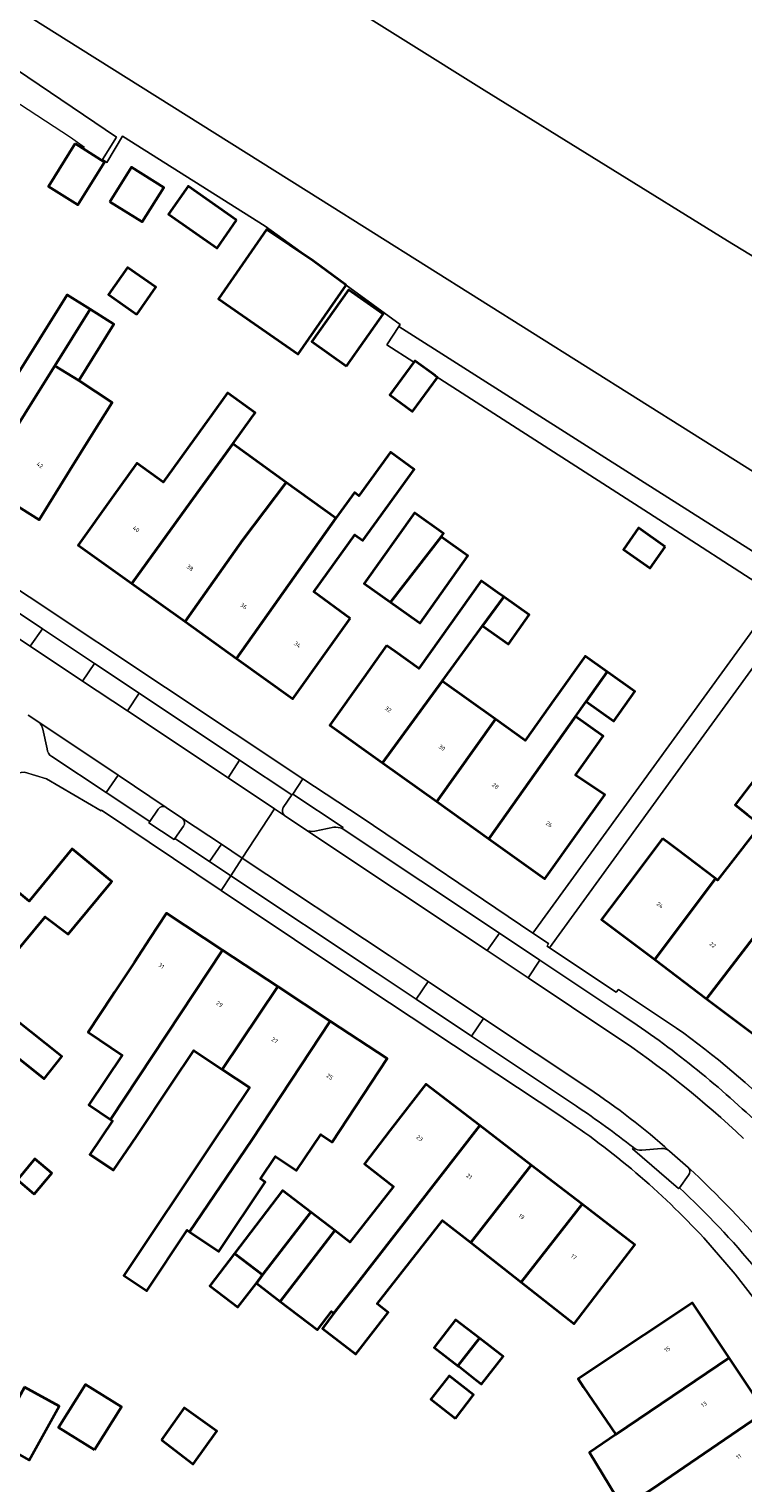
# Model space of a CAD drawing. Header units: metres. Extents: x 197700 to 204338, y 317132 to 325229.
# Tile 490 of 656: x 201094 to 201155, y 319847 to 319972. Entities that reach past the tile are written whole.
import ezdxf
from ezdxf.enums import TextEntityAlignment as Align

# ---------------------------------------------------------------- set-up
doc = ezdxf.new("R2010")
doc.units = ezdxf.units.M
for name, color, linetype, lineweight in [('B-WE-GR-BEPLANTING_CULTUUR_BODEMBEDEKKER-GV', 90, 'Continuous', 18), ('B-WE-GR-BEPLANTING_CULTUUR_BOSPLANTSOEN-GV', 90, 'Continuous', 18), ('B-WE-IE-TERREINAFSCHEIDING_KUNSTMATIG_HEKWERK-G', 20, 'IE-TERREINAFSCHEIDING-KUNSTMATIG', 18), ('B-WE-OG-BEBOUWING-GV', 7, 'Continuous', 35), ('B-WE-OG-BEBOUWING-T18', 10, 'Continuous', 18), ('B-WE-OG-TERREIN_ERF-GV', 7, 'Continuous', 18), ('B-WE-VH-VERHARDING_BETONSTRAATSTEEN-GV', 252, 'Continuous', 18), ('B-WE-VH-VERHARDING_OPEN-GV', 252, 'Continuous', 18), ('B-WE-VH-VERHARDING_TEGEL-GV', 252, 'Continuous', 18)]:
    doc.layers.add(name, color=color, linetype=linetype, lineweight=lineweight)
doc.styles.add('NLCS-ISO-M200-T18', font='NLCS-ISO.ttf', dxfattribs={"height": 0.36})
doc.linetypes.add('IE-TERREINAFSCHEIDING-KUNSTMATIG', pattern='A,4,[82,NLCS.SHX,S=0.75,R=90,X=0,Y=0],4,-2', length=10)

msp = doc.modelspace()

# ---------------------------------------------------------------- linework, layer by layer
at = {"layer": 'B-WE-GR-BEPLANTING_CULTUUR_BODEMBEDEKKER-GV'}
for points in [[(201120.914, 319903.349), (201120.98, 319903.44), (201116.679, 319906.281), (201116.594, 319906.228), (201115.868, 319905.131)], [(201105.154, 319905.011), (201104.445, 319903.949), (201104.375, 319903.824), (201106.541, 319902.401), (201106.599, 319902.484), (201107.329, 319903.533)], [(201107.25, 319904.211), (201105.852, 319905.154)], [(201115.979, 319904.453), (201117.8, 319903.241)], [(201118.568, 319903.121), (201120.194, 319903.475)], [(201145.822, 319876.045), (201145.748, 319875.942), (201149.685, 319872.539), (201149.756, 319872.615)], [(201148.239, 319875.959), (201146.557, 319875.82)], [(201150.522, 319874.342), (201148.916, 319875.755)], [(201149.756, 319872.615), (201150.544, 319873.676)]]:
    msp.add_lwpolyline(points, dxfattribs=at)
for points in [[(201105.852, 319905.154, 0.4060162), (201105.154, 319905.011)], [(201107.329, 319903.533, 0.3819757), (201107.25, 319904.211)], [(201115.868, 319905.131, 0.3642039), (201115.979, 319904.453)], [(201117.8, 319903.241, 0.1907402), (201118.568, 319903.121)], [(201120.194, 319903.475, -0.047234), (201120.914, 319903.349)], [(201146.557, 319875.82, -0.2139632), (201145.822, 319876.045)], [(201148.916, 319875.755, 0.1981859), (201148.239, 319875.959)], [(201150.544, 319873.676, 0.3813622), (201150.522, 319874.342)]]:
    msp.add_lwpolyline(points, format="xyb", dxfattribs=at)
at = {"layer": 'B-WE-GR-BEPLANTING_CULTUUR_BOSPLANTSOEN-GV'}
msp.add_lwpolyline([(201187.066, 319914.375), (201119.044, 319957.157), (201097.297, 319970.834), (201046.152, 320003.001), (201044.096, 320000.143), (201044.773, 319999.698), (201051.005, 319995.466), (201054.958, 319993.492), (201054.868, 319990.427), (201059.666, 319987.131), (201060.065, 319989.504), (201088.333, 319971.455), (201101.609, 319962.507), (201100.401, 319960.578), (201100.786, 319960.322), (201102.119, 319962.576), (201114.327, 319954.876), (201118.417, 319951.903), (201121.249, 319949.845), (201125.88, 319946.479), (201125.761, 319946.297), (201146.739, 319932.949), (201172.433, 319916.657)], dxfattribs=at)
at = {"layer": 'B-WE-IE-TERREINAFSCHEIDING_KUNSTMATIG_HEKWERK-G'}
for points in [[(201038.928, 320017.028), (201060.561, 320002.741), (201086.665, 319985.736), (201091.745, 319992.432), (201112.949, 319979.13), (201133.045, 319966.528), (201153.886, 319953.637), (201172.701, 319942.149), (201184.707, 319953.401)], [(201092.638, 319965.782), (201097.653, 319962.503), (201098.869, 319961.651)], [(201118.417, 319951.903), (201114.327, 319954.876), (201102.119, 319962.576), (201100.786, 319960.322), (201100.401, 319960.578)], [(201125.761, 319946.297), (201125.88, 319946.479), (201121.249, 319949.845)]]:
    msp.add_lwpolyline(points, dxfattribs=at)
at = {"layer": 'B-WE-OG-BEBOUWING-GV'}
for points in [[(201098.065, 319961.94), (201095.768, 319958.276), (201098.278, 319956.703), (201100.575, 319960.367)], [(201101.033, 319956.969), (201103.786, 319955.242), (201105.638, 319958.196), (201102.884, 319959.922)], [(201111.879, 319955.401), (201107.724, 319958.305), (201106.049, 319955.908), (201110.204, 319953.005)], [(201121.249, 319949.845), (201118.417, 319951.903), (201114.425, 319954.583), (201110.319, 319948.669), (201117.144, 319943.93)], [(201103.334, 319947.331), (201104.958, 319949.657), (201102.537, 319951.349), (201100.912, 319949.023)], [(201099.346, 319947.768), (201097.369, 319949.002), (201092.639, 319941.42), (201089.968, 319943.087), (201089.877, 319943.143), (201085.347, 319935.747), (201090.013, 319932.851), (201094.566, 319940.102), (201096.335, 319942.939)], [(201121.29, 319942.899), (201124.422, 319947.343), (201121.437, 319949.446), (201118.305, 319945.003)], [(201099.346, 319947.768), (201096.335, 319942.939), (201098.38, 319941.664), (201101.377, 319946.501)], [(201094.566, 319940.102), (201090.013, 319932.851), (201094.981, 319929.767), (201097.618, 319934.015), (201099.489, 319937.029), (201101.219, 319939.796), (201098.38, 319941.664), (201096.335, 319942.939)], [(201127.042, 319943.257), (201124.975, 319940.443), (201126.917, 319939.015), (201129.064, 319941.936), (201128.864, 319942.084), (201128.854, 319942.09), (201127.121, 319943.364)], [(201102.901, 319924.314), (201107.943, 319931.277), (201111.55, 319936.267), (201113.145, 319938.474), (201113.461, 319938.911), (201111.097, 319940.618), (201109.582, 319938.52), (201109.489, 319938.391), (201105.585, 319932.984), (201103.333, 319934.614), (201101.222, 319931.665), (201098.312, 319927.599)], [(201107.943, 319931.277), (201102.901, 319924.314), (201107.464, 319921.048), (201112.416, 319928.039), (201116.12, 319932.963), (201111.55, 319936.267)], [(201121.584, 319921.302), (201118.479, 319923.598), (201122.004, 319928.468), (201122.67, 319927.986), (201125.573, 319931.996), (201127.074, 319934.069), (201125.038, 319935.543), (201122.345, 319931.823), (201121.956, 319932.105), (201120.377, 319929.884), (201111.858, 319917.903), (201116.681, 319914.451), (201119.591, 319918.517)], [(201112.416, 319928.039), (201107.464, 319921.048), (201111.858, 319917.903), (201120.377, 319929.884), (201116.12, 319932.963)], [(201125.054, 319922.707), (201129.368, 319928.305), (201129.567, 319928.585), (201127.092, 319930.345), (201122.8, 319924.31)], [(201148.548, 319927.45), (201146.266, 319929.059), (201144.974, 319927.227), (201147.257, 319925.618)], [(201125.054, 319922.707), (201127.307, 319921.105), (201127.576, 319920.913), (201131.669, 319926.669), (201129.368, 319928.305)], [(201124.714, 319919.007), (201122.756, 319916.265), (201119.851, 319912.197), (201124.362, 319908.975), (201129.458, 319915.946), (201132.929, 319920.694), (201134.74, 319923.171), (201134.208, 319923.549), (201132.801, 319924.549), (201127.481, 319917.045), (201125.446, 319918.488)], [(201132.929, 319920.694), (201135.143, 319919.119), (201136.921, 319921.619), (201134.74, 319923.171)], [(201143.577, 319916.76), (201141.696, 319918.098), (201139.21, 319914.603), (201139.144, 319914.51), (201136.569, 319910.889), (201134.024, 319912.699), (201129, 319905.663), (201133.469, 319902.471), (201140.859, 319912.918), (201141.777, 319914.215)], [(201143.653, 319916.706), (201143.577, 319916.76), (201141.777, 319914.215), (201144.159, 319912.53), (201145.962, 319915.065)], [(201129.458, 319915.946), (201124.362, 319908.975), (201129, 319905.663), (201134.024, 319912.699)], [(201133.469, 319902.471), (201138.252, 319899.054), (201141.158, 319903.123), (201143.373, 319906.224), (201140.882, 319907.922), (201143.238, 319911.235), (201140.859, 319912.918)], [(201156.711, 319903.654), (201158.487, 319905.932), (201156.28, 319907.657), (201154.529, 319905.358), (201155.556, 319904.558)], [(201158.505, 319905.918), (201158.487, 319905.932), (201156.711, 319903.654), (201154.721, 319901.109), (201153.02, 319898.934), (201152.846, 319899.066), (201147.65, 319892.128), (201152.08, 319888.783), (201157.348, 319895.66), (201157.281, 319895.71), (201160.872, 319900.302), (201161.478, 319901.076), (201158.786, 319903.182), (201160.007, 319904.744)], [(201098.002, 319894.959), (201101.193, 319898.809), (201097.821, 319901.604), (201094.12, 319897.138), (201092.218, 319898.714), (201090.421, 319896.546), (201087.045, 319899.351), (201083.304, 319894.841), (201090.088, 319889.277), (201095.51, 319895.804), (201097.467, 319894.314)], [(201148.326, 319902.485), (201146.113, 319899.554), (201143.1, 319895.564), (201147.65, 319892.128), (201152.846, 319899.066), (201149.531, 319901.574), (201148.967, 319902)], [(201101.093, 319878.461), (201110.664, 319892.95), (201105.885, 319896.094), (201104.466, 319893.937), (201103.137, 319891.917), (201101.436, 319889.332), (201101.241, 319889.035), (201099.167, 319885.928), (201102.097, 319883.968), (201099.241, 319879.7)], [(201161.654, 319892.402), (201157.348, 319895.66), (201152.08, 319888.783), (201156.417, 319885.509)], [(201090.088, 319889.277), (201083.304, 319894.841), (201079.88, 319890.712), (201086.614, 319885.095), (201086.627, 319885.111), (201088.796, 319883.385), (201090.659, 319885.725), (201095.419, 319881.936), (201096.927, 319883.831), (201092.875, 319887.058)], [(201110.664, 319892.95), (201101.093, 319878.461), (201101.26, 319878.349), (201099.307, 319875.47), (201101.345, 319874.106), (201103.298, 319876.985), (201106.311, 319881.489), (201108.222, 319884.346), (201110.651, 319882.742), (201115.408, 319889.828)], [(201109.731, 319876.341), (201102.215, 319865.105), (201104.188, 319863.785), (201107.659, 319868.972), (201107.847, 319868.846), (201113.141, 319876.655), (201119.894, 319886.877), (201115.408, 319889.828), (201110.651, 319882.742), (201112.975, 319881.187)], [(201122.017, 319879.495), (201124.765, 319883.672), (201119.894, 319886.877), (201113.141, 319876.655), (201107.847, 319868.846), (201110.355, 319867.168), (201114.321, 319873.095), (201113.916, 319873.367), (201115.2, 319875.286), (201117.011, 319874.074), (201119.079, 319877.164), (201120.054, 319876.512)], [(201121.988, 319864.17), (201132.676, 319877.941), (201128.071, 319881.487), (201125.021, 319877.525), (201122.813, 319874.657), (201125.295, 319872.713), (201121.569, 319867.953), (201120.268, 319868.949), (201115.613, 319862.886), (201118.784, 319860.452), (201119.997, 319862.031), (201120.205, 319861.873)], [(201131.915, 319867.923), (201137.088, 319874.544), (201132.676, 319877.941), (201121.988, 319864.17), (201120.205, 319861.873), (201119.213, 319860.576), (201122.064, 319858.362), (201124.849, 319861.95), (201123.905, 319862.669), (201129.501, 319869.819)], [(201094.568, 319872.062), (201096.076, 319873.852), (201094.625, 319875.075), (201093.117, 319873.284)], [(201131.915, 319867.923), (201136.234, 319864.53), (201141.433, 319871.199), (201137.088, 319874.544)], [(201114.1, 319865.15), (201118.224, 319870.514), (201115.809, 319872.364), (201111.695, 319866.991)], [(201113.567, 319864.457), (201115.613, 319862.886), (201120.268, 319868.949), (201118.224, 319870.514), (201114.1, 319865.15)], [(201136.234, 319864.53), (201140.765, 319860.971), (201142.908, 319863.754), (201145.958, 319867.715), (201141.433, 319871.199)], [(201111.695, 319866.991), (201109.575, 319864.222), (201111.974, 319862.385), (201113.567, 319864.457), (201114.1, 319865.15)], [(201154.023, 319858.054), (201150.878, 319862.774), (201146.717, 319860.001), (201141.09, 319856.251), (201141.565, 319855.55), (201144.313, 319851.493)], [(201130.808, 319857.382), (201132.644, 319859.748), (201130.617, 319861.321), (201128.781, 319858.956)], [(201130.808, 319857.382), (201130.907, 319857.305), (201132.343, 319856.19), (201132.834, 319855.809), (201134.671, 319858.174), (201132.644, 319859.748)], [(201157.1, 319853.437), (201154.023, 319858.054), (201144.313, 319851.493), (201142.06, 319849.97), (201144.924, 319845.268), (201146.584, 319846.28), (201147.446, 319846.866), (201150.165, 319848.716)], [(201093.741, 319855.559), (201091.177, 319850.957), (201094.119, 319849.317), (201096.684, 319853.919)], [(201099.704, 319850.176), (201102.016, 319853.857), (201098.941, 319855.789), (201096.629, 319852.11)], [(201130.618, 319852.863), (201132.158, 319854.896), (201130.059, 319856.532), (201128.491, 319854.521)], [(201105.444, 319851.041), (201108.173, 319848.971), (201110.188, 319851.792), (201107.401, 319853.782)], [(201145.578, 319839.164), (201160.162, 319848.841), (201157.1, 319853.437), (201150.165, 319848.716), (201147.446, 319846.866), (201146.584, 319846.28), (201148.146, 319843.986), (201144.207, 319841.309)]]:
    msp.add_lwpolyline(points, close=True, dxfattribs=at)
at = {"layer": 'B-WE-OG-TERREIN_ERF-GV'}
for points in [[(201028.589, 320000.665), (201028.759, 320000.558), (201031.412, 319998.699), (201035.794, 320005.601), (201039.383, 320003.241), (201041.306, 320001.978), (201044.096, 320000.143), (201046.152, 320003.001), (201097.297, 319970.834), (201119.044, 319957.157), (201187.066, 319914.375), (201191.491, 319919.56), (201186.802, 319946.432), (201184.707, 319953.401), (201172.701, 319942.149), (201153.886, 319953.637), (201133.045, 319966.528), (201112.949, 319979.13), (201091.745, 319992.432), (201086.665, 319985.736), (201060.561, 320002.741), (201038.928, 320017.028), (201032.894, 320007.508)], [(201098.065, 319961.94), (201100.575, 319960.367), (201098.278, 319956.703), (201095.768, 319958.276)], [(201101.033, 319956.969), (201102.884, 319959.922), (201105.638, 319958.196), (201103.786, 319955.242)], [(201111.879, 319955.401), (201110.204, 319953.005), (201106.049, 319955.908), (201107.724, 319958.305)], [(201103.334, 319947.331), (201100.912, 319949.023), (201102.537, 319951.349), (201104.958, 319949.657)], [(201121.29, 319942.899), (201118.305, 319945.003), (201121.437, 319949.446), (201124.422, 319947.343)], [(201121.584, 319921.302), (201119.591, 319918.517), (201116.681, 319914.451), (201111.858, 319917.903), (201107.464, 319921.048), (201102.901, 319924.314), (201098.312, 319927.599), (201101.222, 319931.665), (201103.333, 319934.614), (201105.585, 319932.984), (201109.489, 319938.391), (201109.582, 319938.52), (201111.097, 319940.618), (201113.461, 319938.911), (201113.145, 319938.474), (201111.55, 319936.267), (201116.12, 319932.963), (201120.377, 319929.884), (201121.956, 319932.105), (201122.345, 319931.823), (201125.038, 319935.543), (201127.074, 319934.069), (201125.573, 319931.996), (201122.67, 319927.986), (201122.004, 319928.468), (201118.479, 319923.598)], [(201125.054, 319922.707), (201122.8, 319924.31), (201127.092, 319930.345), (201129.567, 319928.585), (201129.368, 319928.305), (201131.669, 319926.669), (201127.576, 319920.913), (201127.307, 319921.105)], [(201148.548, 319927.45), (201147.257, 319925.618), (201144.974, 319927.227), (201146.266, 319929.059)], [(201122.756, 319916.265), (201124.714, 319919.007), (201125.446, 319918.488), (201127.481, 319917.045), (201132.801, 319924.549), (201134.208, 319923.549), (201134.74, 319923.171), (201136.921, 319921.619), (201135.143, 319919.119), (201132.929, 319920.694), (201129.458, 319915.946), (201134.024, 319912.699), (201136.569, 319910.889), (201139.144, 319914.51), (201139.21, 319914.603), (201141.696, 319918.098), (201143.577, 319916.76), (201143.653, 319916.706), (201145.962, 319915.065), (201144.159, 319912.53), (201141.777, 319914.215), (201140.859, 319912.918), (201143.238, 319911.235), (201140.882, 319907.922), (201143.373, 319906.224), (201141.158, 319903.123), (201138.252, 319899.054), (201133.469, 319902.471), (201129, 319905.663), (201124.362, 319908.975), (201119.851, 319912.197)], [(201106.311, 319881.489), (201103.298, 319876.985), (201101.345, 319874.106), (201099.307, 319875.47), (201101.26, 319878.349), (201101.093, 319878.461), (201099.241, 319879.7), (201102.097, 319883.968), (201099.167, 319885.928), (201101.241, 319889.035), (201101.436, 319889.332), (201103.137, 319891.917), (201104.466, 319893.937), (201105.885, 319896.094), (201110.664, 319892.95), (201115.408, 319889.828), (201119.894, 319886.877), (201124.765, 319883.672), (201122.017, 319879.495), (201120.054, 319876.512), (201119.079, 319877.164), (201117.011, 319874.074), (201115.2, 319875.286), (201113.916, 319873.367), (201114.321, 319873.095), (201110.355, 319867.168), (201107.847, 319868.846), (201107.659, 319868.972), (201104.188, 319863.785), (201102.215, 319865.105), (201109.731, 319876.341), (201112.975, 319881.187), (201110.651, 319882.742), (201108.222, 319884.346)], [(201142.908, 319863.754), (201140.765, 319860.971), (201136.234, 319864.53), (201131.915, 319867.923), (201129.501, 319869.819), (201123.905, 319862.669), (201124.849, 319861.95), (201122.064, 319858.362), (201119.213, 319860.576), (201120.205, 319861.873), (201119.997, 319862.031), (201118.784, 319860.452), (201115.613, 319862.886), (201113.567, 319864.457), (201111.974, 319862.385), (201109.575, 319864.222), (201111.695, 319866.991), (201115.809, 319872.364), (201118.224, 319870.514), (201120.268, 319868.949), (201121.569, 319867.953), (201125.295, 319872.713), (201122.813, 319874.657), (201125.021, 319877.525), (201128.071, 319881.487), (201132.676, 319877.941), (201137.088, 319874.544), (201141.433, 319871.199), (201145.958, 319867.715)], [(201094.568, 319872.062), (201093.117, 319873.284), (201094.625, 319875.075), (201096.076, 319873.852)], [(201161.197, 319842.418), (201162.879, 319839.85), (201151.188, 319830.929), (201149.368, 319833.314), (201148.774, 319834.093), (201153.198, 319837.089), (201151.493, 319839.762), (201147.062, 319836.843), (201145.578, 319839.164), (201144.207, 319841.309), (201148.146, 319843.986), (201146.584, 319846.28), (201144.924, 319845.268), (201142.06, 319849.97), (201144.313, 319851.493), (201141.565, 319855.55), (201141.09, 319856.251), (201146.717, 319860.001), (201150.878, 319862.774), (201154.023, 319858.054), (201157.1, 319853.437), (201160.162, 319848.841), (201163.417, 319843.956)], [(201130.808, 319857.382), (201128.781, 319858.956), (201130.617, 319861.321), (201132.644, 319859.748), (201134.671, 319858.174), (201132.834, 319855.809), (201132.343, 319856.19), (201130.907, 319857.305)], [(201093.741, 319855.559), (201096.684, 319853.919), (201094.119, 319849.317), (201091.177, 319850.957)], [(201099.704, 319850.176), (201096.629, 319852.11), (201098.941, 319855.789), (201102.016, 319853.857)], [(201130.618, 319852.863), (201128.491, 319854.521), (201130.059, 319856.532), (201132.158, 319854.896)], [(201105.444, 319851.041), (201107.401, 319853.782), (201110.188, 319851.792), (201108.173, 319848.971)]]:
    msp.add_lwpolyline(points, close=True, dxfattribs=at)
for points in [[(201112.949, 319979.13), (201133.045, 319966.528), (201153.886, 319953.637), (201172.701, 319942.149)], [(201082.335, 319930.995), (201117.554, 319907.61), (201122.532, 319904.305), (201137.217, 319894.406), (201158.152, 319923.23), (201147.108, 319930.341), (201128.864, 319942.084), (201129.064, 319941.936), (201126.917, 319939.015), (201124.975, 319940.443), (201127.042, 319943.257), (201124.739, 319944.739), (201125.761, 319946.297), (201125.88, 319946.479), (201121.249, 319949.845), (201117.144, 319943.93), (201110.319, 319948.669), (201114.425, 319954.583), (201118.417, 319951.903), (201114.327, 319954.876), (201102.119, 319962.576), (201100.786, 319960.322), (201100.401, 319960.578), (201101.609, 319962.507), (201088.333, 319971.455)], [(201092.639, 319941.42), (201097.369, 319949.002), (201099.346, 319947.768), (201101.377, 319946.501), (201098.38, 319941.664), (201101.219, 319939.796), (201099.489, 319937.029), (201097.618, 319934.015), (201094.981, 319929.767), (201090.013, 319932.851)], [(201189.744, 319901.968), (201190.062, 319902.542), (201184.128, 319906.201), (201176.055, 319911.703), (201171.548, 319914.605), (201169.987, 319912.389), (201167.466, 319914.165), (201168.953, 319916.275), (201159.742, 319922.206), (201150.492, 319909.447), (201138.646, 319893.14), (201144.34, 319889.332), (201144.555, 319889.583), (201145.407, 319889.003), (201149.521, 319886.261)], [(201139.607, 319878.738), (201123.115, 319889.651), (201110.547, 319898.057), (201100.307, 319904.906), (201100.3, 319904.868), (201095.624, 319907.596), (201093.716, 319908.171), (201091.086, 319907.924), (201091.034, 319907.904), (201088.578, 319906.983), (201086.889, 319905.91), (201081.205, 319898.981), (201081.153, 319898.666)], [(201155.556, 319904.558), (201154.529, 319905.358), (201156.28, 319907.657)], [(201156.417, 319885.509), (201152.08, 319888.783), (201147.65, 319892.128), (201143.1, 319895.564), (201146.113, 319899.554), (201148.326, 319902.485), (201148.967, 319902), (201149.531, 319901.574), (201152.846, 319899.066), (201153.02, 319898.934), (201154.721, 319901.109), (201156.711, 319903.654)], [(201094.12, 319897.138), (201097.821, 319901.604), (201101.193, 319898.809), (201098.002, 319894.959), (201097.467, 319894.314), (201095.51, 319895.804), (201090.088, 319889.277)], [(201092.875, 319887.058), (201096.927, 319883.831), (201095.419, 319881.936), (201090.659, 319885.725)], [(201158.768, 319859.766), (201154.532, 319865.225), (201151.841, 319868.325)]]:
    msp.add_lwpolyline(points, dxfattribs=at)
for points in [[(201149.521, 319886.261, -0.0434508), (201158.659, 319878.519)], [(201151.841, 319868.325, 0.0595017), (201139.607, 319878.738)]]:
    msp.add_lwpolyline(points, format="xyb", dxfattribs=at)
at = {"layer": 'B-WE-VH-VERHARDING_BETONSTRAATSTEEN-GV'}
for points in [[(201094.029, 319913.049), (201094.942, 319912.445), (201101.734, 319907.906), (201105.852, 319905.154), (201107.25, 319904.211), (201110.572, 319902.006), (201112.363, 319900.817), (201115.128, 319905.019), (201111.145, 319907.669), (201102.529, 319913.401), (201098.691, 319915.955), (201094.211, 319918.935), (201085.09, 319925.003), (201079.876, 319928.493), (201071.123, 319934.352), (201067.677, 319936.659), (201064.106, 319939.05), (201050.993, 319947.804), (201049.419, 319948.868), (201043.396, 319952.889), (201027.903, 319963.232), (201018.042, 319969.473)], [(201096.055, 319909.508), (201100.711, 319906.423), (201101.734, 319907.906), (201094.942, 319912.445)], [(201095.302, 319911.843), (201095.658, 319910.153)], [(201112.136, 319909.195), (201111.145, 319907.669), (201115.128, 319905.019), (201115.979, 319904.453)], [(201115.868, 319905.131), (201116.594, 319906.228), (201112.136, 319909.195)], [(201105.852, 319905.154), (201101.734, 319907.906), (201100.711, 319906.423)], [(201100.711, 319906.423), (201104.445, 319903.949), (201105.154, 319905.011)], [(201107.329, 319903.533), (201106.599, 319902.484), (201109.549, 319900.521), (201110.572, 319902.006), (201107.25, 319904.211)], [(201144.238, 319885.621), (201136.815, 319890.568), (201133.304, 319892.908), (201117.8, 319903.241), (201115.979, 319904.453), (201115.128, 319905.019), (201112.363, 319900.817), (201124.917, 319892.483), (201128.259, 319890.258), (201133.013, 319887.092), (201142.013, 319881.099)], [(201117.8, 319903.241), (201133.304, 319892.908), (201134.369, 319894.386), (201120.914, 319903.349)], [(201120.194, 319903.475), (201118.568, 319903.121)], [(201145.003, 319887.302), (201137.814, 319892.091), (201136.815, 319890.568), (201144.238, 319885.621)], [(201142.013, 319881.099), (201133.013, 319887.092), (201131.984, 319885.581), (201140.966, 319879.588)], [(201146.557, 319875.82), (201148.239, 319875.959)], [(201148.916, 319875.755), (201150.522, 319874.342)], [(201150.544, 319873.676), (201149.756, 319872.615)]]:
    msp.add_lwpolyline(points, dxfattribs=at)
for points in [[(201080.86, 319930.022), (201079.876, 319928.493), (201085.09, 319925.003), (201094.211, 319918.935), (201095.262, 319920.424), (201086.135, 319926.498)], [(201098.691, 319915.955), (201099.719, 319917.458), (201095.262, 319920.424), (201094.211, 319918.935)], [(201103.527, 319914.924), (201099.719, 319917.458), (201098.691, 319915.955), (201102.529, 319913.401)], [(201102.529, 319913.401), (201111.145, 319907.669), (201112.136, 319909.195), (201103.527, 319914.924)], [(201112.363, 319900.817), (201110.572, 319902.006), (201109.549, 319900.521), (201111.371, 319899.309)], [(201127.236, 319888.749), (201128.259, 319890.258), (201124.917, 319892.483), (201112.363, 319900.817), (201111.371, 319899.309), (201123.913, 319890.966)], [(201134.369, 319894.386), (201133.304, 319892.908), (201136.815, 319890.568), (201137.814, 319892.091)], [(201131.984, 319885.581), (201133.013, 319887.092), (201128.259, 319890.258), (201127.236, 319888.749)]]:
    msp.add_lwpolyline(points, close=True, dxfattribs=at)
for points in [[(201094.942, 319912.445, -0.1599012), (201095.302, 319911.843)], [(201095.658, 319910.153, 0.2173694), (201096.055, 319909.508)], [(201105.154, 319905.011, -0.4060162), (201105.852, 319905.154)], [(201107.25, 319904.211, -0.3819757), (201107.329, 319903.533)], [(201115.979, 319904.453, -0.3642039), (201115.868, 319905.131)], [(201118.568, 319903.121, -0.1907402), (201117.8, 319903.241)], [(201120.914, 319903.349, 0.047234), (201120.194, 319903.475)], [(201156.489, 319878.122, 0.0433563), (201145.003, 319887.302)], [(201144.238, 319885.621, -0.0434662), (201155.247, 319876.813)], [(201155.247, 319876.813, 0.0434662), (201144.238, 319885.621)], [(201148.916, 319875.755, 0.0353544), (201142.013, 319881.099)], [(201142.013, 319881.099, -0.0353544), (201148.916, 319875.755)], [(201140.966, 319879.588, -0.0181634), (201145.822, 319876.045)], [(201145.822, 319876.045, 0.2139632), (201146.557, 319875.82)], [(201148.239, 319875.959, -0.1981859), (201148.916, 319875.755)], [(201157.677, 319866.858, 0.0329881), (201150.522, 319874.342)], [(201150.522, 319874.342, -0.3813622), (201150.544, 319873.676)], [(201150.522, 319874.342, -0.0329881), (201157.677, 319866.858)], [(201149.756, 319872.615, -0.0313135), (201156.341, 319865.654)]]:
    msp.add_lwpolyline(points, format="xyb", dxfattribs=at)
at = {"layer": 'B-WE-VH-VERHARDING_OPEN-GV'}
msp.add_lwpolyline([(201172.433, 319916.657), (201146.739, 319932.949), (201125.761, 319946.297), (201124.739, 319944.739), (201127.042, 319943.257), (201127.121, 319943.364), (201128.854, 319942.09), (201128.864, 319942.084), (201147.108, 319930.341), (201158.152, 319923.23), (201137.217, 319894.406), (201138.562, 319893.499), (201138.437, 319893.28), (201138.646, 319893.14), (201150.492, 319909.447), (201159.742, 319922.206)], dxfattribs=at)
at = {"layer": 'B-WE-VH-VERHARDING_TEGEL-GV'}
for points in [[(201116.679, 319906.281), (201117.554, 319907.61), (201082.335, 319930.995), (201082.321, 319930.964), (201072.968, 319937.151), (201073.004, 319937.215), (201054.522, 319949.388), (201050.843, 319951.886), (201048.988, 319953.129), (201047.7, 319953.992), (201041.342, 319958.251), (201041.298, 319958.192), (201032.748, 319963.875), (201030.716, 319965.177), (201026.991, 319967.693), (201024.087, 319969.424), (201018.626, 319972.791)], [(201031.118, 319963.244), (201044.364, 319954.412), (201050.018, 319950.642), (201050.136, 319950.795), (201054.347, 319947.901), (201054.271, 319947.786), (201068.62, 319938.199), (201072.151, 319935.841), (201080.86, 319930.022), (201086.135, 319926.498), (201095.262, 319920.424), (201099.719, 319917.458), (201103.527, 319914.924), (201112.136, 319909.195), (201116.594, 319906.228), (201116.679, 319906.281)], [(201089.872, 319913.881), (201091.034, 319907.904), (201091.086, 319907.924), (201093.716, 319908.171), (201095.624, 319907.596), (201100.3, 319904.868), (201100.307, 319904.906), (201110.547, 319898.057), (201111.371, 319899.309), (201109.549, 319900.521), (201106.599, 319902.484), (201106.541, 319902.401), (201104.375, 319903.824), (201104.445, 319903.949), (201100.711, 319906.423), (201096.055, 319909.508)], [(201094.942, 319912.445), (201094.029, 319913.049)], [(201095.658, 319910.153), (201095.302, 319911.843)], [(201149.521, 319886.261), (201145.407, 319889.003), (201144.555, 319889.583), (201144.34, 319889.332), (201138.646, 319893.14), (201138.437, 319893.28), (201138.562, 319893.499), (201137.217, 319894.406), (201122.532, 319904.305), (201117.554, 319907.61), (201116.679, 319906.281), (201120.98, 319903.44), (201120.914, 319903.349), (201134.369, 319894.386), (201137.814, 319892.091), (201145.003, 319887.302)], [(201140.966, 319879.588), (201131.984, 319885.581), (201127.236, 319888.749), (201123.913, 319890.966), (201111.371, 319899.309), (201110.547, 319898.057), (201123.115, 319889.651), (201139.607, 319878.738)], [(201149.756, 319872.615), (201149.685, 319872.539), (201145.748, 319875.942), (201145.822, 319876.045)], [(201151.841, 319868.325), (201154.532, 319865.225), (201158.768, 319859.766)]]:
    msp.add_lwpolyline(points, dxfattribs=at)
for points in [[(201095.302, 319911.843, 0.1599012), (201094.942, 319912.445)], [(201096.055, 319909.508, -0.2173694), (201095.658, 319910.153)], [(201145.003, 319887.302, -0.0433563), (201156.489, 319878.122)], [(201158.659, 319878.519, 0.0434508), (201149.521, 319886.261)], [(201145.822, 319876.045, 0.0181634), (201140.966, 319879.588)], [(201139.607, 319878.738, -0.0595017), (201151.841, 319868.325)], [(201156.341, 319865.654, 0.0313135), (201149.756, 319872.615)]]:
    msp.add_lwpolyline(points, format="xyb", dxfattribs=at)

# ---------------------------------------------------------------- texts
at = {"layer": 'B-WE-OG-BEBOUWING-T18', "style": 'NLCS-ISO-M200-T18'}
for s, rotation, p in [('42', 328.2, (201095.048, 319934.433)), ('40', 324.4, (201103.279, 319928.963)), ('38', 324.5, (201107.893, 319925.66)), ('36', 324.5, (201112.48, 319922.377)), ('34', 324.5, (201117.077, 319919.086)), ('32', 324.5, (201124.84, 319913.549)), ('30', 324.5, (201129.441, 319910.263)), ('28', 324.5, (201134.02, 319906.993)), ('26', 324.5, (201138.614, 319903.711)), ('24', 323, (201148.102, 319896.799)), ('22', 323, (201152.611, 319893.394)), ('31', 326.7, (201105.436, 319891.601)), ('29', 326.7, (201110.413, 319888.327)), ('27', 326.7, (201115.133, 319885.221)), ('25', 326.7, (201119.853, 319882.116)), ('23', 322.4, (201127.532, 319876.853)), ('21', 322.5, (201131.781, 319873.582)), ('19', 322.5, (201136.253, 319870.139)), ('17', 322.5, (201140.724, 319866.696)), ('15', 33.6, (201148.727, 319858.789)), ('13', 33.6, (201151.863, 319854.082)), ('11', 33.6, (201154.841, 319849.614))]:
    msp.add_text(s, height=0.36, rotation=rotation, dxfattribs=at).set_placement(p, align=Align.MIDDLE)

doc.saveas('drawing.dxf')
